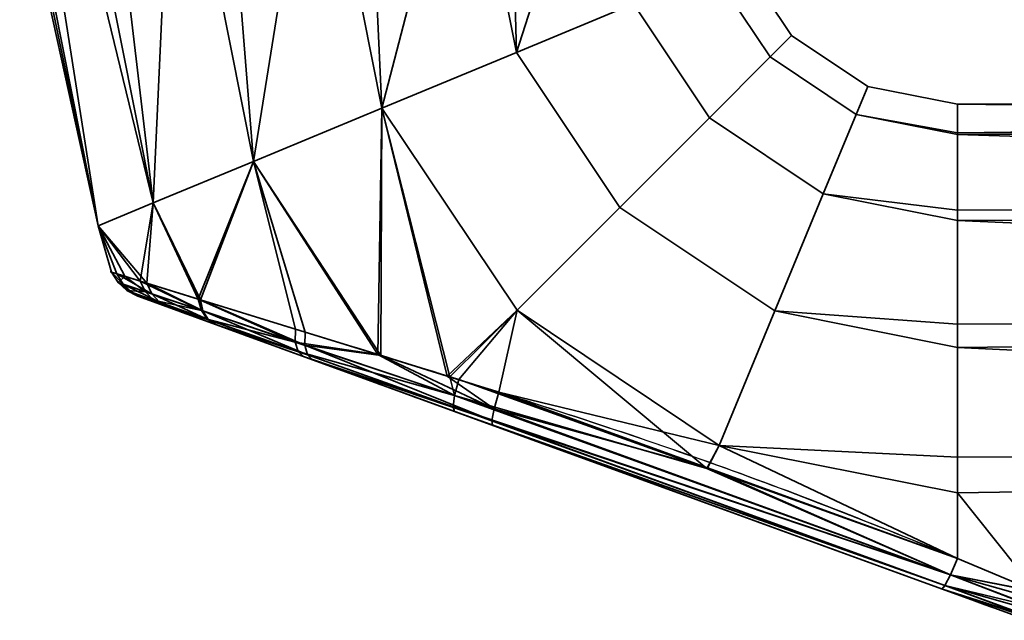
# Model space of a CAD drawing. Header units: millimetres. Extents: x -490 to 6690, y -115 to 132.
# Tile 818 of 1031: x 5531 to 5573, y -115 to -89. Entities that reach past the tile are written whole.
import ezdxf

# ---------------------------------------------------------------- set-up
doc = ezdxf.new("R2010")
doc.units = ezdxf.units.MM
doc.layers.add('151', color=7, linetype='Continuous', true_color=0xffffff)

# ---------------------------------------------------------------- blocks, each defined once
blk = doc.blocks.new('UG_SURFACE_327')
at = {"layer": '151', "color": 254, "linetype": 'Continuous', "lineweight": 35}
for points in [[(5534.348, -98.182, 1100.881), (5534.348, -98.182, 1107.119), (5531, -83, 1104)], [(5534.348, -98.182, 1107.119), (5531.164, -83, 1105.559), (5531, -83, 1104)], [(5531, -83, 1104), (5531.328, -83, 1100.881), (5534.348, -98.182, 1100.881)], [(5534.348, -98.182, 1107.119), (5531.328, -83, 1107.119), (5531.164, -83, 1105.559)], [(5534.348, -98.182, 1100.881), (5531.328, -83, 1100.881), (5531.959, -83, 1099.465)], [(5533.234, -83, 1111.4), (5531.328, -83, 1107.119), (5534.348, -98.182, 1107.119), (5536.692, -97.211, 1112.817)], [(5531.959, -83, 1099.465), (5533.865, -83, 1095.183), (5536.692, -97.211, 1095.183), (5534.348, -98.182, 1100.881)], [(5536.692, -97.211, 1112.817), (5533.865, -83, 1112.817), (5533.234, -83, 1111.4)], [(5536.692, -97.211, 1095.183), (5533.865, -83, 1095.183), (5535.017, -83, 1094.146)], [(5537.348, -83, 1115.953), (5533.865, -83, 1112.817), (5536.692, -97.211, 1112.817)], [(5535.017, -83, 1094.146), (5538.5, -83, 1091.01), (5540.974, -95.437, 1091.01), (5536.692, -97.211, 1095.183)], [(5536.692, -97.211, 1112.817), (5540.974, -95.437, 1116.99), (5538.5, -83, 1116.99), (5537.348, -83, 1115.953)], [(5540.974, -95.437, 1091.01), (5538.5, -83, 1091.01), (5539.975, -83, 1090.53)], [(5542.957, -83, 1118.439), (5538.5, -83, 1116.99), (5540.974, -95.437, 1116.99)], [(5539.975, -83, 1090.53), (5544.432, -83, 1089.082), (5546.454, -93.167, 1089.082), (5540.974, -95.437, 1091.01)], [(5540.974, -95.437, 1116.99), (5546.454, -93.167, 1118.918), (5544.432, -83, 1118.918), (5542.957, -83, 1118.439)], [(5546.454, -93.167, 1089.082), (5544.432, -83, 1089.082), (5545.974, -83, 1089.244)], [(5549.093, -83, 1118.428), (5544.432, -83, 1118.918), (5546.454, -93.167, 1118.918)], [(5545.974, -83, 1089.244), (5550.635, -83, 1089.734), (5552.186, -90.793, 1089.734), (5546.454, -93.167, 1089.082)], [(5546.454, -93.167, 1118.918), (5552.186, -90.793, 1118.266), (5550.635, -83, 1118.266), (5549.093, -83, 1118.428)], [(5552.186, -90.793, 1089.734), (5550.635, -83, 1089.734), (5551.978, -83, 1090.51)], [(5554.694, -83, 1115.923), (5550.635, -83, 1118.266), (5552.186, -90.793, 1118.266)], [(5551.978, -83, 1090.51), (5556.037, -83, 1092.853), (5557.176, -88.726, 1092.853), (5552.186, -90.793, 1089.734)], [(5552.186, -90.793, 1118.266), (5557.176, -88.726, 1115.147), (5556.037, -83, 1115.147), (5554.694, -83, 1115.923)], [(5561.761, -86.827, 1104), (5563.929, -90.071, 1104), (5563.012, -90.988, 1097.899), (5560.563, -87.323, 1097.899)], [(5560.563, -87.323, 1110.101), (5563.012, -90.988, 1110.101), (5563.929, -90.071, 1104), (5561.761, -86.827, 1104)], [(5560.563, -87.323, 1097.899), (5563.012, -90.988, 1097.899), (5560.42, -93.58, 1092.853), (5557.176, -88.726, 1092.853)], [(5557.176, -88.726, 1115.147), (5560.42, -93.58, 1115.147), (5563.012, -90.988, 1110.101), (5560.563, -87.323, 1110.101)], [(5557.176, -88.726, 1092.853), (5560.42, -93.58, 1092.853), (5556.6, -97.4, 1089.734), (5552.186, -90.793, 1089.734)], [(5552.186, -90.793, 1118.266), (5556.6, -97.4, 1118.266), (5560.42, -93.58, 1115.147), (5557.176, -88.726, 1115.147)], [(5563.929, -90.071, 1104), (5567.173, -92.239, 1104), (5566.677, -93.437, 1097.899), (5563.012, -90.988, 1097.899)], [(5563.012, -90.988, 1110.101), (5566.677, -93.437, 1110.101), (5567.173, -92.239, 1104), (5563.929, -90.071, 1104)], [(5552.186, -90.793, 1089.734), (5556.6, -97.4, 1089.734), (5552.214, -101.786, 1089.082), (5546.454, -93.167, 1089.082)], [(5546.454, -93.167, 1118.918), (5552.214, -101.786, 1118.918), (5556.6, -97.4, 1118.266), (5552.186, -90.793, 1118.266)], [(5563.012, -90.988, 1097.899), (5566.677, -93.437, 1097.899), (5565.274, -96.824, 1092.853), (5560.42, -93.58, 1092.853)], [(5560.42, -93.58, 1115.147), (5565.274, -96.824, 1115.147), (5566.677, -93.437, 1110.101), (5563.012, -90.988, 1110.101)], [(5566.677, -93.437, 1097.899), (5567.173, -92.239, 1104), (5571, -93, 1104), (5571, -94.218, 1098.27)], [(5571, -94.218, 1109.73), (5571, -93, 1104), (5567.173, -92.239, 1104), (5566.677, -93.437, 1110.101)], [(5546.454, -93.167, 1118.918), (5540.974, -95.437, 1116.99), (5546.408, -103.716, 1116.839)], [(5546.274, -103.671, 1091.138), (5540.974, -95.437, 1091.01), (5546.454, -93.167, 1089.082)], [(5549.349, -104.62, 1090.135), (5546.274, -103.671, 1091.138), (5546.454, -93.167, 1089.082)], [(5546.454, -93.167, 1118.918), (5546.408, -103.716, 1116.839), (5549.24, -104.593, 1117.64)], [(5546.454, -93.167, 1089.082), (5552.214, -101.786, 1089.082), (5549.349, -104.62, 1090.135)], [(5549.24, -104.593, 1117.64), (5552.214, -101.786, 1118.918), (5546.454, -93.167, 1118.918)], [(5669, -94.144, 1098.254), (5571, -94.218, 1098.27), (5571, -93, 1104)], [(5669, -93, 1104), (5571, -93, 1104), (5571, -94.218, 1109.73)], [(5571, -94.218, 1109.73), (5669, -94.144, 1109.746), (5669, -93, 1104)], [(5571, -93, 1104), (5669, -93, 1104), (5669, -94.144, 1098.254)], [(5560.42, -93.58, 1092.853), (5565.274, -96.824, 1092.853), (5563.207, -101.815, 1089.734), (5556.6, -97.4, 1089.734)], [(5556.6, -97.4, 1118.266), (5563.207, -101.815, 1118.266), (5565.274, -96.824, 1115.147), (5560.42, -93.58, 1115.147)], [(5565.274, -96.824, 1092.853), (5566.677, -93.437, 1097.899), (5571, -94.297, 1097.899), (5571, -97.516, 1093.467)], [(5571, -97.516, 1114.532), (5571, -94.297, 1110.101), (5566.677, -93.437, 1110.101), (5565.274, -96.824, 1115.147)], [(5566.677, -93.437, 1110.101), (5571, -94.297, 1110.101), (5571, -94.218, 1109.73)], [(5571, -94.218, 1098.27), (5571, -94.297, 1097.899), (5566.677, -93.437, 1097.899)], [(5571, -94.297, 1097.899), (5669, -94.144, 1098.254), (5669, -97.402, 1093.385)], [(5669, -94.144, 1109.746), (5571, -94.218, 1109.73), (5571, -94.297, 1110.101)], [(5571, -94.297, 1110.101), (5669, -97.402, 1114.615), (5669, -94.144, 1109.746)], [(5571, -94.297, 1097.899), (5571, -94.218, 1098.27), (5669, -94.144, 1098.254)], [(5669, -97.402, 1093.385), (5571, -97.516, 1093.467), (5571, -94.297, 1097.899)], [(5571, -94.297, 1110.101), (5571, -97.516, 1114.532), (5669, -97.402, 1114.615)], [(5540.974, -95.437, 1116.99), (5536.692, -97.211, 1112.817), (5538.717, -101.34, 1112.813)], [(5538.613, -101.308, 1095.278), (5536.692, -97.211, 1095.183), (5540.974, -95.437, 1091.01)], [(5540.974, -95.437, 1091.01), (5542.758, -102.586, 1092.285), (5538.613, -101.308, 1095.278)], [(5538.717, -101.34, 1112.813), (5543.18, -102.716, 1115.926), (5540.974, -95.437, 1116.99)], [(5540.974, -95.437, 1091.01), (5546.274, -103.671, 1091.138), (5542.758, -102.586, 1092.285)], [(5543.18, -102.716, 1115.926), (5546.408, -103.716, 1116.839), (5540.974, -95.437, 1116.99)], [(5563.207, -101.815, 1089.734), (5565.274, -96.824, 1092.853), (5571, -97.963, 1092.853), (5571, -102.376, 1090.305)], [(5571, -102.376, 1117.695), (5571, -97.963, 1115.147), (5565.274, -96.824, 1115.147), (5563.207, -101.815, 1118.266)], [(5565.274, -96.824, 1115.147), (5571, -97.963, 1115.147), (5571, -97.516, 1114.532)], [(5571, -97.516, 1093.467), (5571, -97.963, 1092.853), (5565.274, -96.824, 1092.853)], [(5534.348, -98.182, 1100.881), (5536.692, -97.211, 1095.183), (5536.142, -100.541, 1098.674)], [(5536.424, -100.629, 1109.854), (5536.692, -97.211, 1112.817), (5534.348, -98.182, 1107.119)], [(5536.692, -97.211, 1095.183), (5538.613, -101.308, 1095.278), (5536.142, -100.541, 1098.674)], [(5536.424, -100.629, 1109.854), (5538.675, -101.327, 1112.784), (5536.692, -97.211, 1112.817)], [(5538.675, -101.327, 1112.784), (5538.717, -101.34, 1112.813), (5536.692, -97.211, 1112.817)], [(5556.6, -97.4, 1089.734), (5563.207, -101.815, 1089.734), (5560.833, -107.546, 1089.082), (5552.214, -101.786, 1089.082)], [(5552.214, -101.786, 1118.918), (5560.833, -107.546, 1118.918), (5563.207, -101.815, 1118.266), (5556.6, -97.4, 1118.266)], [(5571, -97.963, 1092.853), (5669, -97.402, 1093.385), (5669, -102.277, 1090.135)], [(5669, -102.277, 1117.865), (5669, -97.402, 1114.615), (5571, -97.963, 1115.147)], [(5669, -97.402, 1114.615), (5571, -97.516, 1114.532), (5571, -97.963, 1115.147)], [(5571, -97.963, 1092.853), (5571, -97.516, 1093.467), (5669, -97.402, 1093.385)], [(5534.348, -98.182, 1107.119), (5534.348, -98.182, 1100.881), (5534.916, -100.158, 1102.843)], [(5534.348, -98.182, 1100.881), (5535.483, -100.335, 1100.914), (5534.916, -100.158, 1102.843)], [(5534.348, -98.182, 1107.119), (5535.15, -100.231, 1106.582), (5536.424, -100.629, 1109.854)], [(5534.916, -100.158, 1102.843), (5535.15, -100.231, 1106.582), (5534.348, -98.182, 1107.119)], [(5536.142, -100.541, 1098.674), (5535.483, -100.335, 1100.914), (5534.348, -98.182, 1100.881)], [(5669, -102.277, 1090.135), (5571, -102.376, 1090.305), (5571, -97.963, 1092.853)], [(5571, -97.963, 1115.147), (5571, -102.376, 1117.695), (5669, -102.277, 1117.865)], [(5535.194, -100.594, 1102.889), (5534.916, -100.158, 1102.843), (5535.483, -100.335, 1100.914)], [(5534.916, -100.158, 1102.843), (5535.194, -100.594, 1102.889), (5535.419, -100.67, 1106.481)], [(5535.419, -100.67, 1106.481), (5535.15, -100.231, 1106.582), (5534.916, -100.158, 1102.843)], [(5535.15, -100.231, 1106.582), (5535.419, -100.67, 1106.481), (5536.643, -101.084, 1109.63)], [(5536.643, -101.084, 1109.63), (5536.424, -100.629, 1109.854), (5535.15, -100.231, 1106.582)], [(5536.372, -100.992, 1098.879), (5535.194, -100.594, 1102.889), (5535.483, -100.335, 1100.914)], [(5535.483, -100.335, 1100.914), (5536.142, -100.541, 1098.674), (5536.372, -100.992, 1098.879)], [(5535.194, -100.594, 1102.889), (5535.575, -100.943, 1102.941), (5535.791, -101.02, 1106.364)], [(5535.791, -101.02, 1106.364), (5535.419, -100.67, 1106.481), (5535.194, -100.594, 1102.889)], [(5535.575, -100.943, 1102.941), (5535.194, -100.594, 1102.889), (5536.372, -100.992, 1098.879)], [(5535.419, -100.67, 1106.481), (5535.791, -101.02, 1106.364), (5536.97, -101.441, 1109.363)], [(5536.97, -101.441, 1109.363), (5536.643, -101.084, 1109.63), (5535.419, -100.67, 1106.481)], [(5536.142, -100.541, 1098.674), (5538.613, -101.308, 1095.278), (5538.75, -101.795, 1095.602)], [(5538.75, -101.795, 1095.602), (5536.372, -100.992, 1098.879), (5536.142, -100.541, 1098.674)], [(5536.424, -100.629, 1109.854), (5536.643, -101.084, 1109.63), (5538.809, -101.815, 1112.458)], [(5538.809, -101.815, 1112.458), (5538.675, -101.327, 1112.784), (5536.424, -100.629, 1109.854)], [(5536.372, -100.992, 1098.879), (5536.709, -101.348, 1099.121), (5535.575, -100.943, 1102.941)], [(5535.791, -101.02, 1106.364), (5535.575, -100.943, 1102.941), (5536.033, -101.181, 1102.998)], [(5536.033, -101.181, 1102.998), (5535.575, -100.943, 1102.941), (5536.709, -101.348, 1099.121)], [(5536.97, -101.441, 1109.363), (5535.791, -101.02, 1106.364), (5536.242, -101.257, 1106.238)], [(5536.033, -101.181, 1102.998), (5536.242, -101.257, 1106.238), (5535.791, -101.02, 1106.364)], [(5536.709, -101.348, 1099.121), (5537.128, -101.58, 1099.384), (5536.033, -101.181, 1102.998)], [(5536.242, -101.257, 1106.238), (5536.033, -101.181, 1102.998), (5537.128, -101.58, 1099.384), (5539.346, -102.387, 1096.441)], [(5536.709, -101.348, 1099.121), (5536.372, -100.992, 1098.879), (5538.75, -101.795, 1095.602)], [(5536.643, -101.084, 1109.63), (5536.97, -101.441, 1109.363), (5539.059, -102.186, 1112.056)], [(5539.059, -102.186, 1112.056), (5538.809, -101.815, 1112.458), (5536.643, -101.084, 1109.63)], [(5536.242, -101.257, 1106.238), (5537.381, -101.672, 1109.074), (5536.97, -101.441, 1109.363)], [(5539.346, -102.387, 1096.441), (5537.381, -101.672, 1109.074), (5536.242, -101.257, 1106.238)], [(5538.75, -101.795, 1095.602), (5539.001, -102.166, 1096.001), (5536.709, -101.348, 1099.121)], [(5537.128, -101.58, 1099.384), (5536.709, -101.348, 1099.121), (5539.001, -102.166, 1096.001)], [(5539.059, -102.186, 1112.056), (5536.97, -101.441, 1109.363), (5537.381, -101.672, 1109.074)], [(5539.001, -102.166, 1096.001), (5539.346, -102.387, 1096.441), (5537.128, -101.58, 1099.384)], [(5538.613, -101.308, 1095.278), (5542.758, -102.586, 1092.285), (5542.756, -103.141, 1092.691)], [(5542.756, -103.141, 1092.691), (5538.75, -101.795, 1095.602), (5538.613, -101.308, 1095.278)], [(5538.717, -101.34, 1112.813), (5538.675, -101.327, 1112.784), (5538.809, -101.815, 1112.458)], [(5538.717, -101.34, 1112.813), (5538.809, -101.815, 1112.458), (5543.164, -103.278, 1115.516)], [(5543.164, -103.278, 1115.516), (5543.18, -102.716, 1115.926), (5538.717, -101.34, 1112.813)], [(5537.381, -101.672, 1109.074), (5539.402, -102.407, 1111.613), (5539.059, -102.186, 1112.056)], [(5539.402, -102.407, 1111.613), (5537.381, -101.672, 1109.074), (5543.101, -103.754, 1093.847)], [(5539.346, -102.387, 1096.441), (5543.101, -103.754, 1093.847), (5537.381, -101.672, 1109.074)], [(5539.001, -102.166, 1096.001), (5538.75, -101.795, 1095.602), (5542.756, -103.141, 1092.691)], [(5538.809, -101.815, 1112.458), (5539.059, -102.186, 1112.056), (5543.271, -103.687, 1114.964)], [(5543.271, -103.687, 1114.964), (5543.164, -103.278, 1115.516), (5538.809, -101.815, 1112.458)], [(5552.214, -101.786, 1118.918), (5549.24, -104.593, 1117.64), (5551.441, -105.275, 1118.263)], [(5549.728, -104.737, 1090.011), (5549.349, -104.62, 1090.135), (5552.214, -101.786, 1089.082)], [(5560.309, -108.529, 1089.831), (5549.728, -104.737, 1090.011), (5552.214, -101.786, 1089.082)], [(5560.833, -107.546, 1118.918), (5552.214, -101.786, 1118.918), (5551.441, -105.275, 1118.263)], [(5552.214, -101.786, 1089.082), (5560.833, -107.546, 1089.082), (5560.309, -108.529, 1089.831)], [(5560.833, -107.546, 1089.082), (5563.207, -101.815, 1089.734), (5571, -103.365, 1089.734), (5571, -108.051, 1089.242)], [(5571, -108.051, 1118.758), (5571, -103.365, 1118.266), (5563.207, -101.815, 1118.266), (5560.833, -107.546, 1118.918)], [(5563.207, -101.815, 1118.266), (5571, -103.365, 1118.266), (5571, -102.376, 1117.695)], [(5571, -102.376, 1090.305), (5571, -103.365, 1089.734), (5563.207, -101.815, 1089.734)], [(5542.756, -103.141, 1092.691), (5542.875, -103.546, 1093.233), (5539.001, -102.166, 1096.001)], [(5539.346, -102.387, 1096.441), (5539.001, -102.166, 1096.001), (5542.875, -103.546, 1093.233)], [(5543.271, -103.687, 1114.964), (5539.059, -102.186, 1112.056), (5539.402, -102.407, 1111.613)], [(5542.875, -103.546, 1093.233), (5543.101, -103.754, 1093.847), (5539.346, -102.387, 1096.441)], [(5539.402, -102.407, 1111.613), (5543.486, -103.894, 1114.336), (5543.271, -103.687, 1114.964)], [(5543.101, -103.754, 1093.847), (5551.166, -106.689, 1116.361), (5543.486, -103.894, 1114.336), (5539.402, -102.407, 1111.613)], [(5571, -103.365, 1089.734), (5669, -102.277, 1090.135), (5669, -108.025, 1089)], [(5669, -108.025, 1119), (5669, -102.277, 1117.865), (5571, -103.365, 1118.266)], [(5669, -102.277, 1117.865), (5571, -102.376, 1117.695), (5571, -103.365, 1118.266)], [(5571, -103.365, 1089.734), (5571, -102.376, 1090.305), (5669, -102.277, 1090.135)], [(5542.756, -103.141, 1092.691), (5542.758, -102.586, 1092.285), (5546.274, -103.671, 1091.138)], [(5546.408, -103.716, 1116.839), (5543.18, -102.716, 1115.926), (5543.164, -103.278, 1115.516)], [(5546.274, -103.671, 1091.138), (5549.551, -105.419, 1090.427), (5542.756, -103.141, 1092.691)], [(5542.875, -103.546, 1093.233), (5542.756, -103.141, 1092.691), (5549.551, -105.419, 1090.427)], [(5543.164, -103.278, 1115.516), (5543.271, -103.687, 1114.964), (5551.136, -106.488, 1117.182)], [(5546.408, -103.716, 1116.839), (5543.164, -103.278, 1115.516), (5551.233, -105.986, 1117.857)], [(5551.136, -106.488, 1117.182), (5551.233, -105.986, 1117.857), (5543.164, -103.278, 1115.516)], [(5549.551, -105.419, 1090.427), (5549.487, -105.9, 1091.085), (5542.875, -103.546, 1093.233)], [(5543.101, -103.754, 1093.847), (5542.875, -103.546, 1093.233), (5549.487, -105.9, 1091.085)], [(5551.136, -106.488, 1117.182), (5543.271, -103.687, 1114.964), (5543.486, -103.894, 1114.336)], [(5549.551, -105.419, 1090.427), (5546.274, -103.671, 1091.138), (5549.349, -104.62, 1090.135)], [(5551.233, -105.986, 1117.857), (5549.24, -104.593, 1117.64), (5546.408, -103.716, 1116.839)], [(5669, -108.025, 1089), (5571, -108.051, 1089.242), (5571, -103.365, 1089.734)], [(5571, -103.365, 1118.266), (5571, -108.051, 1118.758), (5669, -108.025, 1119)], [(5549.487, -105.9, 1091.085), (5549.549, -106.1, 1091.876), (5543.101, -103.754, 1093.847)], [(5543.101, -103.754, 1093.847), (5549.549, -106.1, 1091.876), (5551.166, -106.689, 1116.361)], [(5543.486, -103.894, 1114.336), (5551.166, -106.689, 1116.361), (5551.136, -106.488, 1117.182)], [(5551.233, -105.986, 1117.857), (5551.441, -105.275, 1118.263), (5549.24, -104.593, 1117.64)], [(5549.349, -104.62, 1090.135), (5549.728, -104.737, 1090.011), (5549.551, -105.419, 1090.427)], [(5549.551, -105.419, 1090.427), (5549.728, -104.737, 1090.011), (5560.309, -108.529, 1089.831)], [(5549.487, -105.9, 1091.085), (5549.551, -105.419, 1090.427), (5570.703, -113.056, 1090.051)], [(5560.309, -108.529, 1089.831), (5570.703, -113.056, 1090.051), (5549.551, -105.419, 1090.427)], [(5560.346, -108.501, 1118.304), (5551.441, -105.275, 1118.263), (5551.233, -105.986, 1117.857)], [(5551.441, -105.275, 1118.263), (5560.346, -108.501, 1118.304), (5560.833, -107.546, 1118.918)], [(5570.703, -113.056, 1090.051), (5570.46, -113.517, 1090.73), (5549.487, -105.9, 1091.085)], [(5549.549, -106.1, 1091.876), (5549.487, -105.9, 1091.085), (5570.46, -113.517, 1090.73)], [(5570.46, -113.517, 1090.73), (5570.316, -113.659, 1091.562), (5549.549, -106.1, 1091.876)], [(5549.549, -106.1, 1091.876), (5570.316, -113.659, 1091.562), (5570.316, -113.659, 1116.438), (5551.166, -106.689, 1116.361)], [(5570.703, -113.056, 1117.949), (5551.233, -105.986, 1117.857), (5551.136, -106.488, 1117.182)], [(5560.346, -108.501, 1118.304), (5551.233, -105.986, 1117.857), (5570.703, -113.056, 1117.949)], [(5570.46, -113.517, 1117.27), (5551.136, -106.488, 1117.182), (5551.166, -106.689, 1116.361)], [(5551.136, -106.488, 1117.182), (5570.46, -113.517, 1117.27), (5570.703, -113.056, 1117.949)], [(5551.166, -106.689, 1116.361), (5570.316, -113.659, 1116.438), (5570.46, -113.517, 1117.27)], [(5571, -112.361, 1089.648), (5560.309, -108.529, 1089.831), (5560.833, -107.546, 1089.082)], [(5560.833, -107.546, 1118.918), (5560.346, -108.501, 1118.304), (5571, -112.361, 1118.352)], [(5560.833, -107.546, 1118.918), (5571, -109.568, 1118.918), (5571, -108.051, 1118.758)], [(5571, -112.361, 1118.352), (5571, -109.568, 1118.918), (5560.833, -107.546, 1118.918)], [(5560.833, -107.546, 1089.082), (5571, -109.568, 1089.082), (5571, -112.361, 1089.648)], [(5571, -108.051, 1089.242), (5571, -109.568, 1089.082), (5560.833, -107.546, 1089.082)], [(5669, -108.025, 1119), (5571, -109.568, 1118.918), (5574.353, -113.769, 1117.846)], [(5669, -108.025, 1119), (5571, -108.051, 1118.758), (5571, -109.568, 1118.918)], [(5574.353, -113.769, 1090.154), (5571, -109.568, 1089.082), (5669, -108.025, 1089)], [(5571, -109.568, 1089.082), (5571, -108.051, 1089.242), (5669, -108.025, 1089)], [(5560.309, -108.529, 1089.831), (5571, -112.361, 1089.648), (5570.703, -113.056, 1090.051)], [(5570.703, -113.056, 1117.949), (5571, -112.361, 1118.352), (5560.346, -108.501, 1118.304)], [(5571, -109.568, 1118.918), (5571, -112.361, 1118.352), (5574.353, -113.769, 1117.846)], [(5574.353, -113.769, 1090.154), (5571, -112.361, 1089.648), (5571, -109.568, 1089.082)], [(5574.353, -113.769, 1117.846), (5571, -112.361, 1118.352), (5570.703, -113.056, 1117.949)], [(5570.703, -113.056, 1090.051), (5571, -112.361, 1089.648), (5574.353, -113.769, 1090.154)], [(5574.206, -114.416, 1117.379), (5570.703, -113.056, 1117.949), (5570.46, -113.517, 1117.27)], [(5570.46, -113.517, 1090.73), (5570.703, -113.056, 1090.051), (5574.206, -114.416, 1090.621)], [(5570.703, -113.056, 1117.949), (5574.35, -113.783, 1117.84), (5574.353, -113.769, 1117.846)], [(5570.703, -113.056, 1117.949), (5574.21, -114.399, 1117.393), (5574.289, -114.067, 1117.692)], [(5574.289, -114.067, 1117.692), (5574.35, -113.783, 1117.84), (5570.703, -113.056, 1117.949)], [(5570.703, -113.056, 1117.949), (5574.206, -114.416, 1117.379), (5574.21, -114.399, 1117.393)], [(5570.703, -113.056, 1090.051), (5574.35, -113.783, 1090.16), (5574.289, -114.067, 1090.308)], [(5574.353, -113.769, 1090.154), (5574.35, -113.783, 1090.16), (5570.703, -113.056, 1090.051)], [(5574.289, -114.067, 1090.308), (5574.21, -114.399, 1090.607), (5570.703, -113.056, 1090.051)], [(5574.21, -114.399, 1090.607), (5574.206, -114.416, 1090.621), (5570.703, -113.056, 1090.051)], [(5574.081, -114.853, 1116.723), (5570.46, -113.517, 1117.27), (5570.316, -113.659, 1116.438)], [(5570.316, -113.659, 1091.562), (5570.46, -113.517, 1090.73), (5574.081, -114.853, 1091.277)], [(5570.316, -113.659, 1091.562), (5574, -115, 1092.051), (5574, -115, 1115.949), (5570.316, -113.659, 1116.438)], [(5570.316, -113.659, 1116.438), (5574.07, -114.888, 1116.66), (5574.081, -114.853, 1116.723)], [(5570.316, -113.659, 1116.438), (5574.002, -115, 1116), (5574.07, -114.888, 1116.66)], [(5570.316, -113.659, 1116.438), (5574, -115, 1115.949), (5574.002, -115, 1116)], [(5574.081, -114.853, 1091.277), (5574.07, -114.888, 1091.34), (5570.316, -113.659, 1091.562)], [(5574.07, -114.888, 1091.34), (5574.002, -115, 1092), (5570.316, -113.659, 1091.562)], [(5574.002, -115, 1092), (5574, -115, 1092.051), (5570.316, -113.659, 1091.562)], [(5570.46, -113.517, 1117.27), (5574.17, -114.566, 1117.244), (5574.206, -114.416, 1117.379)], [(5570.46, -113.517, 1117.27), (5574.087, -114.835, 1116.757), (5574.17, -114.566, 1117.244)], [(5570.46, -113.517, 1117.27), (5574.081, -114.853, 1116.723), (5574.087, -114.835, 1116.757)], [(5574.206, -114.416, 1090.621), (5574.17, -114.566, 1090.757), (5570.46, -113.517, 1090.73)], [(5574.17, -114.566, 1090.757), (5574.087, -114.835, 1091.243), (5570.46, -113.517, 1090.73)], [(5574.087, -114.835, 1091.243), (5574.081, -114.853, 1091.277), (5570.46, -113.517, 1090.73)]]:
    blk.add_3dface(points, dxfattribs=at)

msp = doc.modelspace()

# ---------------------------------------------------------------- linework, layer by layer
at = {"layer": '151', "color": 253, "linetype": 'Continuous', "lineweight": -3, "extrusion": (1, 0, 0)}
msp.add_arc((-108, 1104, 5571), 15, 253.0972, 106.9028, dxfattribs=at)
at = {"layer": '151', "color": 253, "linetype": 'Continuous', "lineweight": -3, "extrusion": (0.934658, -0.340188, 0.103375)}
msp.add_arc((1800.356, 540.59, 5357.847), 2, 180, 254.1444, dxfattribs=at)
at = {"layer": '151', "color": 253, "linetype": 'Continuous', "lineweight": -3, "extrusion": (0.934658, -0.340188, -0.103375)}
msp.add_arc((1800.356, 1655.58, 5129.595), 2, 105.8556, 180, dxfattribs=at)
at = {"layer": '151', "color": 253, "linetype": 'Continuous', "lineweight": -3, "extrusion": (0.387206, 0.921993, 0)}
for start_param, end_param in [(5.007398, 5.10718), (1.176005, 1.275787)]:
    msp.add_ellipse((5560.615, -108, 1104), major_axis=(35.717, -15), ratio=0.387206, start_param=start_param, end_param=end_param, dxfattribs=at)
at = {"layer": '151', "color": 253, "linetype": 'Continuous', "lineweight": -3, "extrusion": (-0.34202, -0.939693, 0)}
for start_param, end_param in [(5.007398, 5.117253), (1.165933, 1.275787)]:
    msp.add_ellipse((5559.931, -109.879, 1104), major_axis=(35.717, -13), ratio=0.34202, start_param=start_param, end_param=end_param, dxfattribs=at)
at = {"layer": '151', "color": 253, "linetype": 'Continuous', "lineweight": -3}
for points, knots in [([(5571, -112.361, 1089.648), (5569.254, -111.642, 1089.43), (5567.499, -110.935, 1089.318), (5563.97, -109.564, 1089.192), (5562.195, -108.901, 1089.176), (5556.837, -106.991, 1089.226), (5553.223, -105.827, 1089.358), (5547.862, -104.155, 1090.359), (5546.114, -103.617, 1090.83), (5542.745, -102.582, 1092.203), (5541.124, -102.084, 1093.114), (5538.992, -101.426, 1094.873), (5538.322, -101.218, 1095.534), (5537.138, -100.851, 1096.968), (5536.62, -100.69, 1097.744), (5535.753, -100.419, 1099.43), (5535.42, -100.316, 1100.311), (5534.971, -100.175, 1102.138), (5534.854, -100.139, 1103.1), (5534.866, -100.142, 1105.944), (5535.356, -100.296, 1107.833), (5537.113, -100.843, 1111.181), (5538.365, -101.232, 1112.627), (5541.223, -102.114, 1114.949), (5542.847, -102.613, 1115.848), (5546.224, -103.651, 1117.205), (5547.969, -104.188, 1117.666), (5551.523, -105.297, 1118.319), (5553.329, -105.87, 1118.509), (5556.907, -107.044, 1118.744), (5558.689, -107.651, 1118.792), (5562.235, -108.916, 1118.824), (5563.999, -109.574, 1118.808), (5567.509, -110.939, 1118.681), (5569.257, -111.644, 1118.57), (5571, -112.361, 1118.352)], [0, 0, 0, 0, 0.0625, 0.0625, 0.125, 0.125, 0.25, 0.25, 0.3125, 0.3125, 0.375, 0.375, 0.40625, 0.40625, 0.4375, 0.4375, 0.46875, 0.46875, 0.5, 0.5, 0.5625, 0.5625, 0.625, 0.625, 0.6875, 0.6875, 0.75, 0.75, 0.8125, 0.8125, 0.875, 0.875, 0.9375, 0.9375, 1, 1, 1, 1]), ([(5570.316, -113.659, 1116.438), (5566.98, -112.445, 1116.807), (5563.646, -111.231, 1116.853), (5556.977, -108.804, 1116.82), (5553.629, -107.585, 1116.735), (5548.654, -105.775, 1116), (5547.021, -105.18, 1115.648), (5543.841, -104.023, 1114.57), (5542.283, -103.456, 1113.833), (5539.508, -102.446, 1111.855), (5538.264, -101.993, 1110.592), (5536.478, -101.343, 1107.522), (5535.976, -101.16, 1105.753), (5535.984, -101.163, 1103.077), (5536.114, -101.211, 1102.174), (5536.595, -101.386, 1100.478), (5536.951, -101.515, 1099.658), (5538.29, -102.003, 1097.38), (5539.534, -102.456, 1096.12), (5542.315, -103.467, 1094.149), (5543.874, -104.035, 1093.416), (5547.055, -105.193, 1092.344), (5548.703, -105.793, 1091.991), (5553.682, -107.605, 1091.261), (5557.007, -108.815, 1091.18), (5563.659, -111.236, 1091.147), (5566.985, -112.447, 1091.193), (5570.316, -113.659, 1091.562)], [0, 0, 0, 0, 0.125, 0.125, 0.25, 0.25, 0.3125, 0.3125, 0.375, 0.375, 0.4375, 0.4375, 0.5, 0.5, 0.53125, 0.53125, 0.5625, 0.5625, 0.625, 0.625, 0.6875, 0.6875, 0.75, 0.75, 0.875, 0.875, 1, 1, 1, 1])]:
    msp.add_open_spline(points, degree=3, knots=knots, dxfattribs=at)

# ---------------------------------------------------------------- block references
msp.add_blockref('UG_SURFACE_327', (0, 0), dxfattribs=at)

doc.saveas('drawing.dxf')
